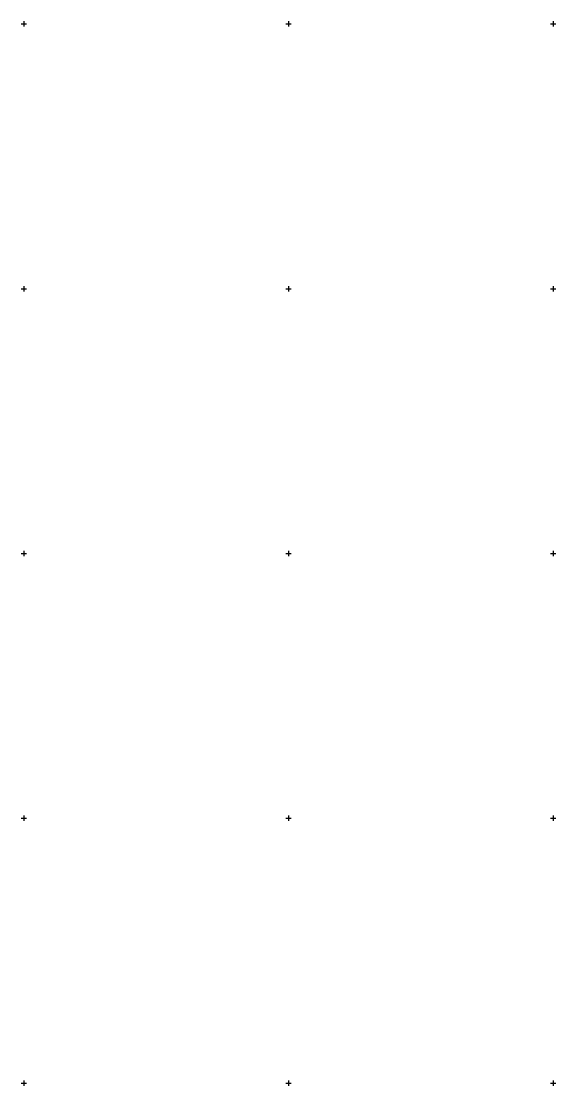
# Model space of a CAD drawing. Extents: x -704017 to -701500, y -1008977 to -1008450.
# Drawn here: x -701600.5 to -701499.5, y -1008950.5 to -1008749.5 of the extents above; entities that cross this region are included whole.
import ezdxf

# ---------------------------------------------------------------- set-up
doc = ezdxf.new("R2010")
doc.units = 0
doc.layers.add('Z_hekt_sit', color=7, linetype='Continuous')

msp = doc.modelspace()

# ---------------------------------------------------------------- linework, layer by layer
at = {"layer": 'Z_hekt_sit'}
for p, q in [((-701600.5, -1008750), (-701599.5, -1008750)), ((-701600, -1008749.5), (-701600, -1008750.5)), ((-701550.5, -1008750), (-701549.5, -1008750)), ((-701550, -1008749.5), (-701550, -1008750.5)), ((-701500.5, -1008750), (-701499.5, -1008750)), ((-701500, -1008749.5), (-701500, -1008750.5)), ((-701600.5, -1008800), (-701599.5, -1008800)), ((-701600, -1008799.5), (-701600, -1008800.5)), ((-701550.5, -1008800), (-701549.5, -1008800)), ((-701550, -1008799.5), (-701550, -1008800.5)), ((-701500.5, -1008800), (-701499.5, -1008800)), ((-701500, -1008799.5), (-701500, -1008800.5)), ((-701600.5, -1008850), (-701599.5, -1008850)), ((-701600, -1008849.5), (-701600, -1008850.5)), ((-701550.5, -1008850), (-701549.5, -1008850)), ((-701550, -1008849.5), (-701550, -1008850.5)), ((-701500.5, -1008850), (-701499.5, -1008850)), ((-701500, -1008849.5), (-701500, -1008850.5)), ((-701600.5, -1008900), (-701599.5, -1008900)), ((-701600, -1008899.5), (-701600, -1008900.5)), ((-701550.5, -1008900), (-701549.5, -1008900)), ((-701550, -1008899.5), (-701550, -1008900.5)), ((-701500.5, -1008900), (-701499.5, -1008900)), ((-701500, -1008899.5), (-701500, -1008900.5)), ((-701600, -1008949.5), (-701600, -1008950.5)), ((-701550, -1008949.5), (-701550, -1008950.5)), ((-701500, -1008949.5), (-701500, -1008950.5)), ((-701600.5, -1008950), (-701599.5, -1008950)), ((-701550.5, -1008950), (-701549.5, -1008950)), ((-701500.5, -1008950), (-701499.5, -1008950))]:
    msp.add_line(p, q, dxfattribs=at)

doc.saveas('drawing.dxf')
